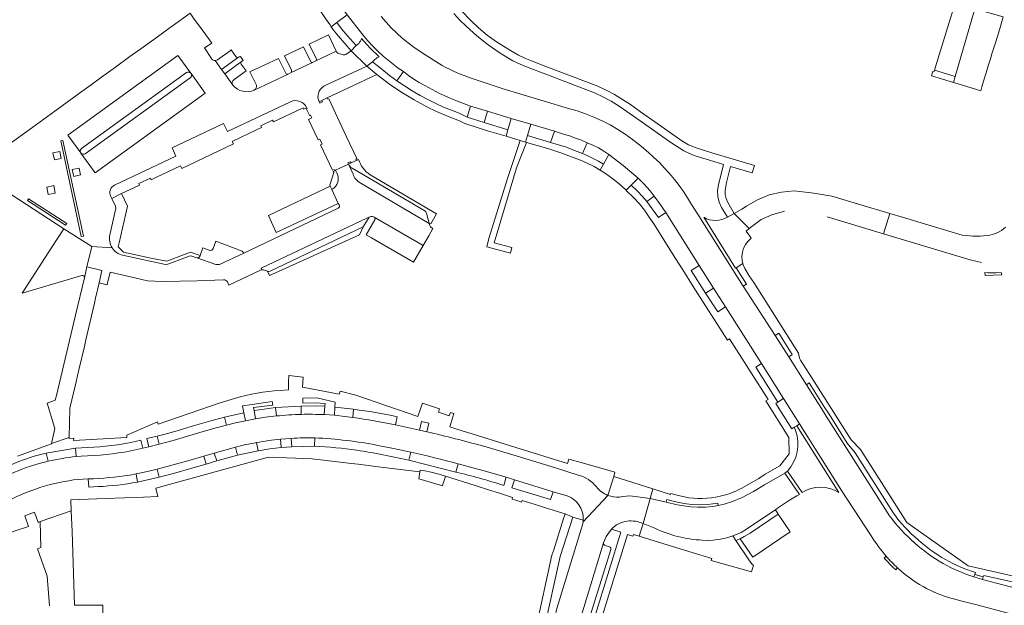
# Model space of a CAD drawing. Header units: metres. Extents: x 166325 to 190320, y 381923 to 404576.
# Tile 770 of 1056: x 175536 to 175770, y 396657 to 396796. Entities that reach past the tile are written whole.
import ezdxf

# ---------------------------------------------------------------- set-up
doc = ezdxf.new("R2010")
doc.units = ezdxf.units.M
for name, color, linetype, lineweight in [('B-WE-VH-VERHARDING_ASFALT-GV', 8, 'Continuous', 18), ('B-WE-VH-VERHARDING_BETON-GV', 8, 'Continuous', 18), ('B-WE-VH-VERHARDING_BETONSTRAATSTEEN-GV', 8, 'Continuous', 18), ('B-WE-VH-VERHARDING_GESLOTEN-GV', 8, 'Continuous', 18), ('B-WE-VH-VERHARDING_STRAATBAKSTEEN-GV', 8, 'Continuous', 18)]:
    doc.layers.add(name, color=color, linetype=linetype, lineweight=lineweight)

msp = doc.modelspace()

# ---------------------------------------------------------------- linework, layer by layer
at = {"layer": 'B-WE-VH-VERHARDING_ASFALT-GV', "flags": 128}
msp.add_lwpolyline([(175758.756, 396745.086), (175745.619, 396749.028), (175742.373, 396749.996), (175740.919, 396745.189), (175761.447, 396739.031), (175764.159, 396738.419)], dxfattribs=at)
at = {"layer": 'B-WE-VH-VERHARDING_ASFALT-GV'}
for points in [[(175769.8, 396746.765, -0.1637639), (175765.5, 396744.789)], [(175765.5, 396744.789, -0.09475), (175758.756, 396745.086)]]:
    msp.add_lwpolyline(points, format="xyb", dxfattribs=at)
at = {"layer": 'B-WE-VH-VERHARDING_BETON-GV', "flags": 128}
for points in [[(175741.507, 396668.653), (175741.038, 396668.221)], [(175743.622, 396665.603), (175743.806, 396665.436), (175744.233, 396665.908)]]:
    msp.add_lwpolyline(points, dxfattribs=at)
at = {"layer": 'B-WE-VH-VERHARDING_BETON-GV'}
for points in [[(175741.038, 396668.221, 0.0257607), (175743.622, 396665.603)], [(175744.233, 396665.908, -0.0257713), (175741.507, 396668.653)]]:
    msp.add_lwpolyline(points, format="xyb", dxfattribs=at)
at = {"layer": 'B-WE-VH-VERHARDING_BETON-GV', "flags": 128}
msp.add_lwpolyline([(175762.348, 396663.73), (175764.399, 396663.115), (175764.574, 396663.737), (175762.562, 396664.342)], close=True, dxfattribs=at)
at = {"layer": 'B-WE-VH-VERHARDING_BETONSTRAATSTEEN-GV', "flags": 128}
for points in [[(175762.524, 396798.573), (175762.777, 396799.419), (175758.114, 396800.796), (175754.074, 396787.68), (175752.951, 396784.069), (175757.92, 396782.553)], [(175767.507, 396790.787), (175768.381, 396793.649), (175769.308, 396796.705), (175762.524, 396798.573), (175757.92, 396782.553), (175757.506, 396781.111), (175758.356, 396780.852), (175762.928, 396779.457), (175763.948, 396779.148), (175764.229, 396780.067), (175764.882, 396782.203), (175765.247, 396783.395), (175765.757, 396785.064), (175766.264, 396786.723), (175766.632, 396787.926), (175767.282, 396790.051)], [(175613.614, 396792.268), (175612.296, 396793.825), (175611.129, 396795.344), (175609.821, 396794.366), (175610.253, 396793.739), (175610.717, 396793.149), (175611.556, 396792.082), (175614.595, 396788.613), (175615.727, 396789.871)], [(175625.377, 396781.516), (175623.691, 396782.796), (175621.809, 396784.264), (175619.646, 396786.008), (175618.25, 396785.016), (175620.667, 396783.012), (175623.698, 396780.722), (175626.342, 396778.923), (175629.504, 396776.981), (175632.542, 396775.314), (175634.821, 396774.221), (175637.452, 396773.081), (175640.301, 396771.98), (175641.534, 396771.342), (175646.927, 396769.65), (175651.31, 396768.337), (175651.774, 396769.907), (175646.1, 396771.639), (175642.105, 396772.885), (175640.206, 396773.833), (175638.338, 396774.528), (175636.495, 396775.288), (175634.681, 396776.114), (175632.897, 396777.003), (175630.968, 396778.049), (175629.071, 396779.15), (175627.207, 396780.306)], [(175665.693, 396765.723), (175661.876, 396766.893), (175656.411, 396768.538), (175655.93, 396766.944), (175656.155, 396766.875), (175661.243, 396765.442), (175664.347, 396764.419), (175666.859, 396763.502), (175669.348, 396762.521), (175672.226, 396761.156), (175673.667, 396760.266), (175674.464, 396761.727), (175673.235, 396762.406), (175671.99, 396763.055), (175670.729, 396763.674), (175669.454, 396764.261), (175667.58, 396765.009)]]:
    msp.add_lwpolyline(points, close=True, dxfattribs=at)
for points in [[(175613.614, 396797.199), (175617.334, 396792.447), (175618.468, 396791.103), (175619.659, 396789.809), (175620.903, 396788.567), (175622.198, 396787.378), (175623.335, 396786.392), (175624.507, 396785.447), (175625.713, 396784.547), (175626.95, 396783.69), (175628.16, 396782.783), (175629.408, 396781.93), (175630.694, 396781.134), (175632.013, 396780.395), (175633.75, 396779.435), (175635.52, 396778.537), (175637.32, 396777.7), (175639.148, 396776.928), (175642.879, 396775.456), (175646.88, 396774.285), (175652.567, 396772.583), (175657.215, 396771.198), (175662.786, 396769.567), (175664.967, 396768.873), (175666.389, 396768.42), (175667.797, 396767.928), (175669.191, 396767.398), (175670.57, 396766.829), (175671.911, 396766.232), (175673.22, 396765.569), (175674.495, 396764.842), (175675.733, 396764.052), (175679.142, 396761.394), (175681.665, 396759.301), (175682.647, 396758.412), (175684.015, 396757.069), (175685.516, 396755.422), (175686.465, 396754.124), (175687.994, 396752.042), (175689.223, 396750.218), (175697.178, 396737.65), (175700.582, 396732.314), (175703.363, 396727.851), (175711.902, 396714.388), (175717.166, 396706.078), (175720.978, 396700.043), (175730.944, 396684.24), (175737.955, 396673.517)], [(175742.324, 396678.253), (175727.315, 396701.921), (175726.168, 396703.72), (175722.605, 396709.362), (175718.391, 396716.014), (175715.201, 396721.038), (175707.6, 396732.759), (175705.139, 396736.648), (175697.048, 396749.458), (175695.319, 396752.169), (175694.396, 396753.707), (175693.416, 396755.21), (175692.379, 396756.673), (175691.287, 396758.097), (175690.142, 396759.478), (175688.945, 396760.814), (175687.698, 396762.104), (175686.404, 396763.346), (175685.166, 396764.438), (175683.909, 396765.509), (175682.634, 396766.557), (175681.341, 396767.583), (175679.614, 396768.821), (175677.829, 396769.973), (175675.991, 396771.038), (175674.103, 396772.013), (175672.17, 396772.895), (175670.197, 396773.682), (175668.187, 396774.373), (175666.147, 396774.966), (175654.628, 396778.426), (175650.89, 396779.552), (175643.498, 396782.008), (175642.543, 396782.322), (175641.596, 396782.659), (175640.659, 396783.021), (175639.731, 396783.407), (175638.813, 396783.816), (175637.905, 396784.249), (175637.01, 396784.704), (175636.125, 396785.182), (175632.529, 396787.431), (175629.516, 396789.389), (175626.695, 396791.615), (175624.089, 396794.09), (175621.721, 396796.794)], [(175609.158, 396792.411), (175604.604, 396790.252), (175606.256, 396786.783)], [(175606.06, 396786.163), (175610.973, 396788.515), (175609.158, 396792.411)], [(175587.205, 396787.255), (175586.105, 396788.844), (175585.861, 396788.669), (175582.849, 396786.508), (175582.291, 396786.315), (175583.82, 396784.198), (175587.835, 396787.117)], [(175603.251, 396789.617), (175598.722, 396787.473), (175600.391, 396784.013)], [(175604.904, 396786.153), (175603.251, 396789.617)], [(175576.514, 396783.328), (175573.429, 396787.499), (175547.337, 396768.583), (175550.395, 396764.421)], [(175588.557, 396786.089), (175584.558, 396783.192), (175586.5, 396780.485)], [(175599.049, 396783.345), (175597.358, 396786.829), (175590.551, 396783.614), (175591.999, 396780.648)], [(175586.766, 396781.812), (175589.63, 396783.855)], [(175589.63, 396783.855), (175588.48, 396785.446)], [(175600.206, 396783.403), (175605.426, 396785.886)], [(175550.587, 396765.434), (175575.514, 396783.453)], [(175576.375, 396782.226), (175551.468, 396764.204)], [(175579.92, 396778.598), (175576.579, 396783.239)], [(175591.56, 396779.323), (175599.641, 396783.128)], [(175550.454, 396764.34), (175553.796, 396759.706), (175579.92, 396778.598)], [(175710.054, 396684.046), (175712.611, 396685.571), (175717.497, 396688.383), (175718.129, 396688.876), (175718.921, 396689.887), (175719.57, 396690.994), (175720.065, 396692.179), (175720.396, 396693.419), (175720.559, 396694.693), (175720.55, 396695.976), (175720.368, 396697.247), (175720.018, 396698.483), (175719.757, 396699.185), (175719.726, 396699.268), (175719.15, 396698.911), (175715.34, 396704.886), (175715.848, 396705.231), (175710.561, 396713.555), (175711.902, 396714.388), (175703.363, 396727.851), (175701.567, 396726.68), (175698.675, 396731.13), (175695.265, 396736.497), (175697.178, 396737.65), (175689.223, 396750.218), (175687.475, 396749.025), (175684.707, 396752.826), (175683.685, 396754.068), (175682.508, 396755.294), (175680.999, 396756.737), (175679.808, 396755.528), (175679.826, 396755.511), (175681.642, 396753.764), (175682.981, 396752.312), (175684.181, 396750.79), (175685.299, 396749.167), (175686.512, 396747.314), (175690.975, 396740.178), (175693.639, 396736.006), (175695.332, 396733.354), (175695.588, 396732.952), (175703.843, 396719.963), (175704.307, 396720.259), (175713.505, 396705.887), (175712.983, 396705.537), (175718.431, 396696.832), (175718.541, 396692.962), (175716.254, 396690.072), (175712.804, 396688.124), (175711.281, 396687.13), (175707.113, 396684.753)], [(175692.595, 396682.972), (175690.402, 396683.513), (175690.366, 396683.303), (175686.136, 396684.656), (175685.503, 396682.358), (175689.292, 396681.499), (175689.448, 396682.106), (175691.607, 396681.571), (175693.551, 396681.199), (175695.34, 396680.964), (175697.204, 396680.875), (175699.189, 396680.916), (175701.581, 396681.252), (175701.685, 396680.663), (175703.112, 396681.008), (175705.033, 396681.607), (175707.372, 396682.618), (175710.054, 396684.046)], [(175702.471, 396683.008), (175701.101, 396682.705)], [(175555.511, 396631.935), (175555.607, 396657.024), (175553.752, 396657.031), (175548.927, 396657.052), (175548.329, 396674.496), (175548.135, 396679.45), (175540.802, 396676.866), (175540.948, 396670.69), (175540.132, 396670.4), (175542.429, 396663.938), (175542.958, 396656.858)], [(175686.61, 396675.296), (175683.855, 396676.447), (175682.904, 396673.422), (175690.841, 396670.97), (175700.116, 396668.105), (175699.967, 396667.622), (175709.541, 396664.969), (175710.005, 396666.546), (175709.789, 396666.603), (175708.95, 396667.833), (175705.835, 396672.403)], [(175705.835, 396672.403), (175705.101, 396673.48), (175703.716, 396673.048), (175702.194, 396672.709), (175700.489, 396672.488), (175699.044, 396672.412), (175697.855, 396672.493)], [(175757.202, 396658.601), (175759.879, 396657.9), (175762.998, 396657.077), (175775.509, 396653.779), (175782.865, 396651.845), (175787.798, 396650.513), (175789.398, 396656.509), (175786.11, 396657.363), (175778.857, 396659.302), (175764.399, 396663.115), (175762.348, 396663.73)]]:
    msp.add_lwpolyline(points, dxfattribs=at)
at = {"layer": 'B-WE-VH-VERHARDING_BETONSTRAATSTEEN-GV'}
for points in [[(175587.835, 396787.117, -0.4063239), (175587.205, 396787.255)], [(175588.48, 396785.446, -0.4027965), (175588.557, 396786.089)], [(175605.426, 396785.886, -0.3615471), (175604.904, 396786.153)], [(175606.256, 396786.783, -0.4036751), (175606.06, 396786.163)], [(175575.514, 396783.453, -0.3990154), (175576.514, 396783.328)], [(175600.391, 396784.013, -0.4282538), (175600.206, 396783.403)], [(175576.579, 396783.239, -0.4146903), (175576.375, 396782.226)], [(175586.5, 396780.485, -0.4128386), (175586.766, 396781.812)], [(175599.641, 396783.128, -0.4069094), (175599.049, 396783.345)], [(175591.999, 396780.648, -0.4204798), (175591.56, 396779.323)], [(175550.395, 396764.421, -0.3928138), (175550.587, 396765.434)], [(175551.468, 396764.204, -0.3884507), (175550.454, 396764.34)], [(175707.113, 396684.753, -0.0743433), (175702.471, 396683.008)], [(175701.101, 396682.705, -0.1155623), (175692.595, 396682.972)], [(175748.277, 396671.829, -0.0555088), (175742.324, 396678.253)], [(175697.855, 396672.493, -0.0612792), (175692.095, 396673.344)], [(175737.955, 396673.517, 0.0316161), (175741.507, 396668.653)], [(175755.024, 396666.953, -0.0532748), (175748.277, 396671.829)], [(175762.348, 396663.73, -0.0512507), (175755.024, 396666.953)], [(175744.233, 396665.908, 0.1238971), (175757.202, 396658.601)]]:
    msp.add_lwpolyline(points, format="xyb", dxfattribs=at)
at = {"layer": 'B-WE-VH-VERHARDING_GESLOTEN-GV', "flags": 128}
msp.add_lwpolyline([(175611.513, 396752.416), (175609.972, 396755.675), (175609.609, 396756.48), (175594.973, 396749.534), (175596.794, 396745.472)], close=True, dxfattribs=at)
at = {"layer": 'B-WE-VH-VERHARDING_STRAATBAKSTEEN-GV', "flags": 128}
for points in [[(175611.063, 396800.559), (175608.727, 396798.953), (175607.349, 396798.005), (175608.624, 396796.104), (175609.472, 396794.872), (175609.821, 396794.366), (175611.129, 396795.344), (175613.614, 396797.199)], [(175619.052, 396789.302), (175617.03, 396791.565), (175616.92, 396791.243), (175616.77, 396790.939), (175616.582, 396790.657), (175616.358, 396790.402), (175615.727, 396789.871), (175614.595, 396788.613), (175618.25, 396785.016), (175619.646, 396786.008), (175620.151, 396786.551), (175620.385, 396786.764), (175620.645, 396786.943), (175620.928, 396787.085), (175621.227, 396787.187)], [(175547.337, 396768.583), (175573.429, 396787.499), (175576.514, 396783.328), (175576.579, 396783.239), (175579.92, 396778.598), (175553.796, 396759.706), (175550.454, 396764.34), (175550.395, 396764.421)], [(175587.835, 396787.117), (175583.82, 396784.198), (175584.558, 396783.192), (175588.557, 396786.089), (175588.914, 396786.349), (175588.34, 396787.291), (175588.196, 396787.199), (175588.123, 396787.313)], [(175632.013, 396780.395), (175630.694, 396781.134), (175629.408, 396781.93), (175628.16, 396782.783), (175626.95, 396783.69), (175625.377, 396781.516), (175627.207, 396780.306), (175629.071, 396779.15), (175630.968, 396778.049), (175632.897, 396777.003), (175634.681, 396776.114), (175636.495, 396775.288), (175638.338, 396774.528), (175640.206, 396773.833), (175642.105, 396772.885), (175642.879, 396775.456), (175639.148, 396776.928), (175637.32, 396777.7), (175635.52, 396778.537), (175633.75, 396779.435)], [(175752.951, 396784.069), (175752.827, 396783.669), (175752.624, 396783.729), (175752.279, 396782.706), (175757.506, 396781.111), (175757.92, 396782.553)], [(175652.567, 396772.583), (175646.88, 396774.285), (175646.1, 396771.639), (175651.774, 396769.907)], [(175657.215, 396771.198), (175652.567, 396772.583), (175651.774, 396769.907), (175651.31, 396768.337), (175654.633, 396767.341), (175655.93, 396766.944), (175656.411, 396768.538)], [(175662.786, 396769.567), (175657.215, 396771.198), (175656.411, 396768.538), (175661.876, 396766.893)], [(175546.152, 396767.336), (175545.637, 396767.237), (175550.505, 396744.538), (175551.02, 396744.637)], [(175550.505, 396744.538), (175545.637, 396767.237), (175546.152, 396767.336), (175551.02, 396744.637)], [(175652.367, 396740.603), (175652.7, 396741.914), (175648.463, 396743.041), (175651.634, 396753.688), (175653.812, 396760.888), (175656.155, 396766.875), (175655.93, 396766.944), (175654.633, 396767.341), (175651.664, 396758.333), (175647.253, 396744.069), (175646.74, 396742.116)], [(175670.57, 396766.829), (175669.454, 396764.261), (175670.729, 396763.674), (175671.99, 396763.055), (175673.235, 396762.406), (175674.464, 396761.727), (175675.733, 396764.052), (175674.495, 396764.842), (175673.22, 396765.569), (175671.911, 396766.232)], [(175544.154, 396762.747), (175543.802, 396764.393), (175545.425, 396764.734), (175545.777, 396763.088)], [(175679.142, 396761.394), (175675.733, 396764.052), (175674.464, 396761.727), (175673.667, 396760.266), (175674.937, 396759.483), (175676.648, 396758.216), (175678.156, 396757.02), (175679.729, 396755.604), (175679.808, 396755.528), (175680.999, 396756.737), (175682.647, 396758.412), (175681.665, 396759.301)], [(175548.384, 396760.442), (175549.995, 396760.795), (175550.336, 396759.169), (175548.725, 396758.816)], [(175684.015, 396757.069), (175682.647, 396758.412), (175680.999, 396756.737), (175682.508, 396755.294), (175683.685, 396754.068), (175684.707, 396752.826), (175686.465, 396754.124), (175685.516, 396755.422)], [(175544.338, 396754.86), (175542.687, 396754.523), (175542.322, 396756.287), (175543.973, 396756.624)], [(175546.814, 396747.216), (175537.758, 396753.095), (175538.038, 396753.52), (175547.094, 396747.641)], [(175708.326, 396745.842), (175709.042, 396746.481), (175705.466, 396749.99), (175703.881, 396749.149), (175703.221, 396748.808), (175702.522, 396748.558), (175701.795, 396748.404), (175701.054, 396748.348), (175700.313, 396748.393), (175699.584, 396748.536), (175698.881, 396748.776), (175698.216, 396749.108), (175705.79, 396737.068), (175705.891, 396737.132), (175707.529, 396738.127), (175707.355, 396738.831), (175707.292, 396739.833), (175707.409, 396740.831), (175707.703, 396741.791), (175708.165, 396742.683), (175708.778, 396743.478), (175709.524, 396744.151), (175709.41, 396744.312)], [(175551.25, 396718.464), (175551.618, 396720.048), (175553.624, 396728.69), (175553.913, 396729.935), (175554.757, 396733.568), (175555.439, 396736.506), (175551.857, 396737.334), (175551.249, 396734.738), (175549.119, 396725.843), (175544.635, 396706.844), (175544.367, 396705.708), (175542.426, 396704.983), (175544.28, 396698.957), (175543.461, 396695.394), (175547.679, 396696.806), (175547.839, 396703.773), (175549.302, 396710.074), (175549.55, 396711.143), (175549.963, 396712.923)], [(175768.827, 396736.039), (175767.572, 396735.955), (175765.665, 396735.957), (175764.933, 396736.034), (175765.026, 396735.275), (175768.967, 396735.433)], [(175700.582, 396732.314), (175698.675, 396731.13), (175701.567, 396726.68), (175703.363, 396727.851)], [(175717.166, 396706.078), (175715.848, 396705.231), (175715.34, 396704.886), (175719.15, 396698.911), (175719.726, 396699.268), (175720.286, 396699.615), (175720.978, 396700.043)], [(175589.081, 396702.702), (175584.471, 396701.692), (175585.007, 396699.782), (175587.127, 396700.315), (175589.458, 396700.826)], [(175596.625, 396703.935), (175593.885, 396703.597), (175591.523, 396703.237), (175591.874, 396701.292), (175594.264, 396701.638), (175596.831, 396701.945)], [(175615.123, 396703.53), (175610.719, 396704.01), (175610.587, 396702.127), (175613.06, 396701.799), (175614.928, 396701.582)], [(175582.233, 396699.03), (175585.007, 396699.782), (175584.471, 396701.692), (175581.292, 396700.806), (175576.848, 396699.531), (175573.276, 396698.459), (175570.138, 396697.565), (175568.495, 396697.153), (175569.014, 396695.245), (175572.292, 396696.103), (175578.673, 396697.99)], [(175720.286, 396699.615), (175719.726, 396699.268), (175719.757, 396699.185), (175720.018, 396698.483), (175720.368, 396697.247), (175720.55, 396695.976), (175720.559, 396694.693), (175720.396, 396693.419), (175720.065, 396692.179), (175719.57, 396690.994), (175718.921, 396689.887), (175718.129, 396688.876), (175721.622, 396683.749), (175722.617, 396684.307), (175723.682, 396684.717), (175724.795, 396684.97), (175725.932, 396685.06), (175727.071, 396684.987), (175728.187, 396684.751), (175729.258, 396684.357), (175730.261, 396683.814)], [(175587.11, 396694.559), (175582.092, 396693.142), (175582.656, 396691.259), (175587.613, 396692.64)], [(175580.151, 396690.545), (175579.628, 396692.428), (175575.777, 396691.314), (175572.015, 396690.277), (175568.512, 396689.355), (175568.994, 396687.437), (175572.931, 396688.476), (175576.181, 396689.392)], [(175568.512, 396689.355), (175566.245, 396688.789), (175563.515, 396688.207), (175563.826, 396686.234), (175568.994, 396687.437)], [(175653.296, 396686.809), (175652.712, 396684.921), (175661.902, 396682.108), (175662.486, 396683.953)], [(175658.178, 396650.49), (175657.331, 396646.617), (175657.847, 396646.526), (175656.957, 396642.497), (175658.296, 396642.199), (175660.083, 396649.984), (175660.308, 396651.004), (175664.178, 396668.561), (175667.14, 396677.941), (175665.343, 396678.717), (175665.177, 396678.203), (175664.984, 396677.606), (175662.624, 396670.143), (175662.199, 396668.869), (175658.291, 396651.004)], [(175715.916, 396678.655), (175715.227, 396679.679), (175710.147, 396676.287), (175708.588, 396675.21), (175707.077, 396674.292), (175705.337, 396673.553), (175705.101, 396673.48), (175705.835, 396672.403), (175706.86, 396672.818), (175707.859, 396673.32), (175709.235, 396674.118)], [(175718.74, 396674.459), (175715.916, 396678.655), (175709.235, 396674.118), (175707.859, 396673.32), (175706.86, 396672.818), (175709.847, 396668.44)]]:
    msp.add_lwpolyline(points, close=True, dxfattribs=at)
for points in [[(175638.908, 396797.475), (175640.333, 396795.946), (175641.818, 396794.476), (175644.396, 396792.178), (175647.11, 396790.043), (175649.95, 396788.079), (175652.905, 396786.293), (175654.699, 396785.433), (175656.532, 396784.663), (175660.753, 396783.069), (175672.29, 396778.647), (175674.301, 396777.718), (175676.255, 396776.676), (175678.146, 396775.524), (175679.968, 396774.265), (175683.16, 396772.028), (175690.69, 396766.738), (175692.375, 396765.584), (175693.532, 396764.915), (175694.73, 396764.324), (175695.966, 396763.815), (175697.232, 396763.39), (175699.617, 396762.655), (175702.931, 396761.658), (175701.709, 396756.853), (175701.529, 396755.474), (175701.6, 396754.086), (175701.918, 396752.733), (175702.474, 396751.459), (175703.881, 396749.149), (175705.466, 396749.99), (175703.936, 396752.645), (175703.558, 396753.547), (175703.346, 396754.503), (175703.309, 396755.481), (175703.447, 396756.449), (175703.624, 396757.402), (175704.615, 396761.181), (175709.7, 396759.656), (175710.299, 396761.378), (175700.121, 396764.407), (175696.398, 396765.602), (175694.613, 396766.352), (175693.067, 396767.278), (175691.688, 396768.229), (175688.222, 396770.672), (175686.658, 396771.775), (175683.253, 396774.175), (175680.82, 396775.858), (175678.971, 396777.089), (175677.065, 396778.228), (175675.105, 396779.274), (175673.096, 396780.222), (175660.773, 396784.917), (175657.336, 396786.253), (175655.77, 396786.878), (175654.25, 396787.61), (175652.784, 396788.444), (175651.379, 396789.377), (175649.058, 396790.79), (175646.845, 396792.368), (175644.753, 396794.103), (175642.792, 396795.985), (175640.797, 396798.039)], [(175581.497, 396786.67), (175581.397, 396786.827), (175579.786, 396789.369), (175581.467, 396790.434), (175580.93, 396791.26), (175579.228, 396793.598), (175577.18, 396796.412), (175576.324, 396797.587), (175574.703, 396796.383), (175572.058, 396794.462), (175571.969, 396794.397), (175569.785, 396792.827), (175569.483, 396792.61), (175567.174, 396790.951), (175564.621, 396789.1), (175562.064, 396787.246), (175558.647, 396784.769), (175555.303, 396782.345), (175552.891, 396780.596), (175550.114, 396778.582), (175544.228, 396774.315), (175541.631, 396772.432), (175539.029, 396770.546), (175533.111, 396766.255)], [(175610.973, 396788.515), (175606.06, 396786.163), (175605.426, 396785.886), (175600.206, 396783.403), (175599.641, 396783.128), (175591.56, 396779.323)], [(175608.543, 396780.446), (175618.25, 396785.016), (175614.595, 396788.613), (175613.269, 396787.794)], [(175586.5, 396780.485), (175584.558, 396783.192), (175583.82, 396784.198), (175582.291, 396786.315)], [(175612.492, 396787.735), (175611.568, 396788.016)], [(175616.592, 396781.084), (175620.667, 396783.012), (175618.25, 396785.016), (175608.543, 396780.446)], [(175606.779, 396777.006), (175606.994, 396776.521), (175607.589, 396776.809), (175608.896, 396777.443), (175616.592, 396781.084)], [(175604.001, 396775.123), (175604.134, 396774.829), (175604.006, 396774.771), (175604.73, 396773.218), (175604.954, 396773.33), (175605.24, 396772.754), (175604.443, 396772.358), (175606.731, 396767.495), (175607.128, 396767.683), (175607.69, 396766.495), (175607.292, 396766.307), (175610.154, 396760.282), (175610.552, 396760.455), (175610.694, 396760.168), (175610.886, 396760.262), (175613.939, 396761.752), (175613.81, 396762.034), (175614.406, 396762.308), (175614.535, 396762.026), (175616.34, 396762.856), (175615.83, 396762.654), (175615.684, 396762.928), (175615.879, 396763.031), (175613.457, 396768.217), (175609.24, 396777.249), (175609.031, 396777.152), (175608.896, 396777.443), (175607.589, 396776.809), (175607.728, 396776.522), (175607.132, 396776.235), (175606.994, 396776.521), (175606.779, 396777.006)], [(175558.411, 396756.749), (175572.977, 396763.632), (175572.063, 396765.585), (175584.31, 396771.375), (175585.196, 396769.479), (175600.187, 396776.536)], [(175586.344, 396767.138), (175592.086, 396769.842), (175593.291, 396770.419), (175593.108, 396770.801), (175595.91, 396772.142), (175596.101, 396771.742), (175597.305, 396772.318), (175603.145, 396775.081), (175603.29, 396774.773), (175604.001, 396775.123)], [(175557.543, 396754.038), (175557.754, 396753.603), (175560.07, 396754.728), (175564.311, 396756.755), (175564.165, 396757.117), (175566.955, 396758.425), (175567.135, 396758.04), (175568.337, 396758.604), (175574.102, 396761.333), (175574.388, 396760.727), (175586.626, 396766.541), (175586.344, 396767.138)], [(175616.34, 396762.856), (175614.535, 396762.026), (175613.939, 396761.752), (175614.087, 396761.431)], [(175611.181, 396759.665), (175610.886, 396760.262), (175610.694, 396760.168), (175610.292, 396759.996), (175610.419, 396759.711), (175609.477, 396756.774), (175609.609, 396756.48), (175609.972, 396755.675)], [(175615.042, 396759.356), (175614.087, 396761.431), (175613.939, 396761.752), (175610.886, 396760.262), (175611.181, 396759.665)], [(175614.087, 396761.431), (175615.042, 396759.356)], [(175632.041, 396750.614), (175614.768, 396760.739)], [(175632.428, 396750.107), (175633.086, 396747.751), (175633.108, 396747.672), (175633.455, 396747.549), (175634.849, 396749.921), (175619.066, 396759.226)], [(175532.072, 396755.747), (175546.378, 396746.396), (175553.004, 396742.2), (175557.833, 396741.888)], [(175609.972, 396755.675), (175611.513, 396752.416), (175611.692, 396752.038)], [(175616.732, 396757.278), (175633.108, 396747.672), (175633.086, 396747.751), (175632.428, 396750.107)], [(175633.236, 396747.199), (175633.108, 396747.672), (175616.732, 396757.278)], [(175557.278, 396744.92), (175558.721, 396751.191), (175558.644, 396751.772), (175557.754, 396753.603), (175557.543, 396754.038)], [(175578.698, 396740.045), (175576.43, 396740.868), (175570.799, 396738.701), (175567.39, 396739.346), (175560.546, 396740.857), (175559.304, 396742.081), (175559.502, 396743.079), (175561.483, 396751.773), (175560.07, 396754.728), (175557.754, 396753.603), (175558.644, 396751.772), (175558.721, 396751.191)], [(175719.7, 396755.382), (175716.698, 396755.11), (175713.766, 396754.408), (175710.966, 396753.291), (175708.356, 396751.782), (175707.273, 396751.072), (175705.466, 396749.99), (175709.042, 396746.481), (175711.873, 396748.559), (175714.387, 396749.69), (175717.396, 396750.558)], [(175727.541, 396749.202), (175740.919, 396745.189), (175742.373, 396749.996), (175728.627, 396754.095), (175724.372, 396754.871), (175719.7, 396755.382)], [(175558.721, 396751.191), (175557.278, 396744.92)], [(175611.512, 396751.313), (175589.078, 396740.616), (175583.336, 396737.888), (175582.442, 396737.887), (175577.957, 396739.493), (175576.774, 396739.916)], [(175585.242, 396733.766), (175585.536, 396733.003), (175593.015, 396736.562), (175593.403, 396736.669), (175593.243, 396737.021), (175618.262, 396748.924), (175618.813, 396749.13), (175619.242, 396749.29)], [(175617.384, 396746.836), (175617.809, 396747.518), (175618.813, 396749.13), (175618.262, 396748.924), (175593.243, 396737.021), (175593.403, 396736.669), (175593.775, 396736.62), (175594.729, 396736.302)], [(175620.156, 396748.544), (175618.087, 396744.981), (175619.391, 396744.226), (175621.251, 396743.149), (175629.352, 396738.457), (175631.619, 396742.383), (175620.026, 396749.17)], [(175620.026, 396749.17), (175631.619, 396742.383), (175632.981, 396744.738), (175633.974, 396746.454), (175633.703, 396746.604)], [(175553.004, 396742.2), (175546.378, 396746.396), (175543.54, 396742.02), (175536.461, 396731.074), (175550.64, 396735.293)], [(175616.531, 396744.942), (175617.384, 396746.836), (175595.381, 396736.354)], [(175595.381, 396736.354), (175617.384, 396746.836)], [(175594.729, 396736.302), (175595.212, 396735.329), (175595.736, 396735.566), (175616.531, 396744.942)], [(175551.249, 396734.738), (175551.857, 396737.334), (175553.004, 396742.2)], [(175557.833, 396741.888), (175553.004, 396742.2), (175551.857, 396737.334), (175555.439, 396736.506), (175554.757, 396733.568), (175556.689, 396733.097), (175556.706, 396733.171), (175557.386, 396736.101), (175563.559, 396734.678), (175566.265, 396734.054), (175569.691, 396733.886), (175578.059, 396734.051), (175584.288, 396734.283)], [(175580.9, 396741.276), (175579.334, 396741.833), (175578.698, 396740.045)], [(175589.078, 396740.616), (175588.681, 396741.11), (175582.436, 396743.414), (175581.844, 396741.741)], [(175576.125, 396739.919), (175571.046, 396737.962), (175570.515, 396737.912), (175560.337, 396740.089)], [(175576.774, 396739.916), (175577.957, 396739.493)], [(175577.957, 396739.493), (175582.442, 396737.887), (175583.336, 396737.888), (175589.078, 396740.616)], [(175720.939, 396715.631), (175720.746, 396716.885), (175710.085, 396733.603), (175709.017, 396735.251), (175708.008, 396736.94), (175707.596, 396737.856), (175707.529, 396738.127), (175705.891, 396737.132), (175708.368, 396733.226), (175707.6, 396732.759), (175715.201, 396721.038), (175716.033, 396721.585), (175719.249, 396716.542), (175718.391, 396716.014), (175722.605, 396709.362), (175723.255, 396709.792), (175726.832, 396704.131), (175727.975, 396702.34), (175732.302, 396695.496), (175734.134, 396693.177), (175743.225, 396678.85)], [(175803.772, 396655.894), (175789.926, 396658.928), (175789.913, 396658.844), (175786.007, 396659.723), (175786.212, 396660.661), (175779.822, 396662.114), (175760.964, 396666.344), (175746.441, 396676.637), (175740.997, 396685.246), (175735.468, 396693.988), (175733.229, 396696.258), (175723.868, 396710.996), (175721.221, 396715.185), (175720.939, 396715.631)], [(175638.937, 396702.512), (175638.107, 396702.786), (175637.856, 396702.026), (175637.844, 396701.989), (175635.299, 396702.829), (175635.562, 396703.627), (175631.496, 396704.97), (175630.412, 396701.81), (175615.656, 396706.873), (175611.95, 396707.858), (175611.714, 396707.116), (175603.028, 396708.792), (175603.179, 396711.172), (175599.775, 396711.58), (175599.725, 396709.96), (175599.702, 396708.123), (175597.701, 396708.023)], [(175586.904, 396706.119), (175583.521, 396705.058), (175568.737, 396699.972), (175568.576, 396700.534), (175561.333, 396697.409), (175561.328, 396696.839), (175548.672, 396696.119), (175548.721, 396696.691), (175547.675, 396696.622), (175547.679, 396696.806), (175543.461, 396695.394), (175543.447, 396695.333), (175542.623, 396695.056), (175535.417, 396692.414)], [(175564.675, 396696.209), (175565.124, 396694.284), (175566.538, 396694.602), (175566.062, 396696.6), (175568.495, 396697.153), (175570.138, 396697.565), (175573.276, 396698.459), (175576.848, 396699.531), (175581.292, 396700.806), (175584.471, 396701.692), (175589.081, 396702.702), (175588.751, 396704.344), (175591.046, 396704.681), (175595.841, 396705.41), (175595.983, 396704.542), (175591.407, 396703.938), (175591.523, 396703.237), (175593.885, 396703.597), (175596.625, 396703.935), (175602.699, 396704.306), (175606.027, 396704.343), (175608.318, 396704.272), (175608.429, 396704.936), (175606.143, 396705.04), (175603.122, 396705.002), (175603.119, 396706.184), (175606.434, 396706.216), (175610.802, 396705.188), (175610.719, 396704.01), (175615.123, 396703.53)], [(175602.699, 396704.306), (175596.625, 396703.935), (175596.831, 396701.945)], [(175608.318, 396704.272), (175606.027, 396704.343), (175602.699, 396704.306), (175602.712, 396702.324)], [(175602.712, 396702.324), (175602.699, 396704.306)], [(175608.136, 396702.266), (175608.318, 396704.272)], [(175596.831, 396701.945), (175594.264, 396701.638), (175591.874, 396701.292), (175589.458, 396700.826), (175587.127, 396700.315), (175585.007, 396699.782), (175582.233, 396699.03), (175578.673, 396697.99), (175572.292, 396696.103), (175569.014, 396695.245), (175566.538, 396694.602), (175565.124, 396694.284)], [(175614.928, 396701.582), (175613.06, 396701.799), (175610.587, 396702.127), (175608.136, 396702.266)], [(175615.123, 396703.53), (175614.928, 396701.582)], [(175675.478, 396683.101), (175676.883, 396687.616), (175677.133, 396688.603), (175669.178, 396690.882), (175666.179, 396691.718), (175665.922, 396690.67), (175653.633, 396694.468), (175643.496, 396697.624), (175641.91, 396698.118), (175639.402, 396698.898), (175637.942, 396699.353), (175638.693, 396701.738), (175638.937, 396702.512)], [(175625.076, 396699.812), (175625.504, 396701.769)], [(175625.504, 396701.769), (175625.076, 396699.812), (175630.783, 396698.615), (175631.239, 396700.642), (175632.969, 396700.215), (175632.521, 396698.196)], [(175632.521, 396698.196), (175630.783, 396698.615), (175625.076, 396699.812)], [(175565.124, 396694.284), (175564.675, 396696.209)], [(175587.11, 396694.559), (175587.613, 396692.64), (175592.463, 396693.709), (175592.091, 396695.636)], [(175592.091, 396695.636), (175592.463, 396693.709), (175595.258, 396694.128), (175597.982, 396694.488), (175597.815, 396696.427)], [(175597.815, 396696.427), (175600.315, 396696.634)], [(175600.315, 396696.634), (175600.462, 396694.631), (175605.877, 396694.77), (175605.982, 396696.748)], [(175605.982, 396696.748), (175605.877, 396694.77)], [(175628.281, 396691.421), (175628.728, 396693.364), (175624.578, 396694.242), (175620.905, 396694.96)], [(175620.905, 396694.96), (175624.578, 396694.242), (175628.728, 396693.364)], [(175542.176, 396693.15), (175549.174, 396694.314), (175553.482, 396694.555)], [(175549.174, 396694.314), (175542.176, 396693.15), (175542.704, 396691.209)], [(175542.704, 396691.209), (175542.176, 396693.15)], [(175553.482, 396694.555), (175549.174, 396694.314), (175549.306, 396692.338), (175550.532, 396692.433), (175553.539, 396692.579)], [(175549.306, 396692.338), (175549.174, 396694.314)], [(175553.539, 396692.579), (175550.532, 396692.433), (175549.306, 396692.338)], [(175562.007, 396687.924), (175563.515, 396688.207), (175566.245, 396688.789), (175568.512, 396689.355), (175572.015, 396690.277), (175575.777, 396691.314), (175579.628, 396692.428), (175582.092, 396693.142), (175587.11, 396694.559)], [(175605.877, 396694.77), (175600.462, 396694.631), (175597.982, 396694.488), (175595.258, 396694.128), (175592.463, 396693.709), (175587.613, 396692.64), (175582.656, 396691.259), (175580.151, 396690.545), (175576.181, 396689.392), (175572.931, 396688.476), (175568.994, 396687.437), (175563.826, 396686.234)], [(175628.728, 396693.364), (175628.281, 396691.421), (175639.372, 396688.643), (175639.953, 396690.595)], [(175668.469, 396687.931), (175663.321, 396689.569), (175653.692, 396692.508), (175646.009, 396694.757)], [(175548.082, 396682.037), (175556.233, 396682.322), (175565.3, 396682.677), (175568.726, 396682.801), (175568.24, 396684.828), (175594.99, 396692.183), (175601.379, 396691.97), (175605.341, 396691.795), (175613.911, 396690.758), (175616.26, 396690.474), (175622.276, 396689.746), (175622.966, 396689.663), (175630.845, 396688.711), (175630.904, 396689.095)], [(175639.372, 396688.643), (175628.281, 396691.421)], [(175651.339, 396687.416), (175646.658, 396688.77), (175639.953, 396690.595), (175639.372, 396688.643)], [(175639.953, 396690.595), (175646.658, 396688.77), (175651.339, 396687.416), (175653.296, 396686.809), (175662.486, 396683.953), (175664.978, 396683.206)], [(175563.515, 396688.207), (175562.007, 396687.924)], [(175563.826, 396686.234), (175563.515, 396688.207)], [(175630.904, 396689.095), (175630.845, 396688.711), (175630.645, 396687.055), (175635.975, 396685.455), (175636.208, 396685.368), (175636.41, 396686.004), (175636.598, 396686.616), (175636.761, 396687.141)], [(175717.497, 396688.383), (175712.611, 396685.571), (175710.054, 396684.046), (175707.372, 396682.618), (175705.033, 396681.607), (175703.112, 396681.008), (175701.685, 396680.663), (175700.393, 396680.44), (175698.625, 396680.301), (175696.838, 396680.285), (175695.194, 396680.371), (175693.497, 396680.589), (175691.955, 396680.883), (175689.292, 396681.499), (175685.503, 396682.358), (175683.855, 396676.447), (175686.61, 396675.296)], [(175697.855, 396672.493), (175699.044, 396672.412), (175700.489, 396672.488), (175702.194, 396672.709), (175703.716, 396673.048), (175705.101, 396673.48), (175705.337, 396673.553), (175707.077, 396674.292), (175708.588, 396675.21), (175710.147, 396676.287), (175715.227, 396679.679), (175715.734, 396680.041), (175718.589, 396681.999), (175720.301, 396682.954), (175720.95, 396683.317), (175717.497, 396688.383)], [(175548.671, 396686.754), (175552.17, 396686.989)], [(175554.541, 396685.174), (175552.299, 396685.028), (175552.17, 396686.989), (175548.671, 396686.754)], [(175552.17, 396686.989), (175552.299, 396685.028), (175554.541, 396685.174)], [(175636.761, 396687.141), (175636.929, 396687.672)], [(175636.929, 396687.672), (175643.981, 396685.441), (175647.375, 396684.368), (175649.492, 396683.698), (175652.869, 396682.631), (175652.736, 396682.211), (175653.848, 396681.857), (175654.993, 396681.493), (175655.125, 396681.912), (175659.226, 396680.606), (175660.905, 396680.09), (175661.434, 396679.928), (175664.827, 396678.877), (175665.343, 396678.717), (175667.14, 396677.941), (175669.636, 396677.182), (175669.597, 396678.368)], [(175664.978, 396683.206), (175662.486, 396683.953), (175661.902, 396682.108), (175652.712, 396684.921), (175653.296, 396686.809), (175651.339, 396687.416), (175650.803, 396685.477)], [(175650.803, 396685.477), (175651.339, 396687.416)], [(175686.136, 396684.656), (175676.883, 396687.616), (175675.478, 396683.101)], [(175681.33, 396682.925), (175685.503, 396682.358), (175686.136, 396684.656)], [(175484.547, 396637.076), (175484.178, 396636.963), (175488.328, 396632.883), (175490.988, 396637.196), (175491.784, 396636.705), (175494.003, 396639.755), (175499.985, 396646.828), (175505.983, 396653.919), (175508.174, 396655.948), (175513.647, 396662.124), (175513.565, 396662.694), (175519.792, 396669.137), (175520.051, 396668.887), (175522.393, 396671.31), (175522.887, 396670.832), (175526.587, 396671.676), (175534.591, 396674.567), (175537.981, 396675.744), (175537.113, 396678.255), (175539.432, 396679.127), (175540.324, 396676.698), (175540.802, 396676.866), (175548.135, 396679.45), (175548.082, 396682.037)], [(175675.478, 396683.101), (175669.603, 396676.817), (175669.471, 396676.096), (175663.365, 396656.282), (175662.21, 396651.004), (175660.287, 396642.222), (175657.902, 396631.004), (175656.48, 396624.318), (175652.716, 396606.532), (175652.636, 396606.157)], [(175669.597, 396678.368), (175669.636, 396677.182), (175669.603, 396676.817), (175675.478, 396683.101)], [(175683.855, 396676.447), (175685.503, 396682.358), (175681.33, 396682.925)], [(175673.734, 396653.044), (175680.15, 396673.809), (175681.438, 396673.426), (175681.565, 396673.836), (175682.904, 396673.422), (175683.855, 396676.447)], [(175645.417, 396591.769), (175648.404, 396591.117), (175655.246, 396589.533), (175657.748, 396601.298), (175658.122, 396603.074), (175658.319, 396604.018), (175660.004, 396611.884), (175661.446, 396618.745), (175661.648, 396619.643), (175662.675, 396624.511), (175664.068, 396631.004), (175664.147, 396631.374), (175664.488, 396633.04), (175666.214, 396640.833), (175667.673, 396647.687), (175668.061, 396649.559), (175669.142, 396654.456), (175669.187, 396654.66), (175674.473, 396671.84), (175675.063, 396673.358), (175676.323, 396675.075)], [(175676.323, 396675.075), (175678.537, 396674.327), (175675.772, 396665.372), (175672.199, 396653.801)], [(175674.473, 396671.84), (175669.187, 396654.66), (175669.142, 396654.456), (175671.095, 396654.025), (175674.762, 396665.628)], [(175674.762, 396665.628), (175676.195, 396670.272)], [(175675.882, 396670.894), (175674.823, 396671.232)], [(175762.692, 396664.776), (175762.562, 396664.342), (175764.574, 396663.737), (175764.68, 396664.114), (175779.283, 396660.834), (175778.857, 396659.302), (175786.11, 396657.363), (175786.292, 396658.192), (175803.246, 396654.371)]]:
    msp.add_lwpolyline(points, dxfattribs=at)
at = {"layer": 'B-WE-VH-VERHARDING_STRAATBAKSTEEN-GV'}
for points in [[(175611.568, 396788.016, -0.2029664), (175610.973, 396788.515)], [(175582.291, 396786.315, -0.2480736), (175581.497, 396786.67)], [(175613.269, 396787.794, -0.2277565), (175612.492, 396787.735)], [(175591.56, 396779.323, -0.3470677), (175586.5, 396780.485)], [(175606.779, 396777.006, -0.379686), (175608.543, 396780.446)], [(175604.001, 396775.123, 0.4218585), (175600.187, 396776.536)], [(175619.066, 396759.226, -0.1806326), (175616.34, 396762.856)], [(175614.768, 396760.739, -0.1289124), (175614.087, 396761.431)], [(175609.972, 396755.675, 0.4072412), (175611.181, 396759.665)], [(175615.042, 396759.356, 0.2032672), (175616.732, 396757.278)], [(175557.543, 396754.038, -0.4167347), (175558.411, 396756.749)], [(175611.692, 396752.038, -0.4769505), (175611.512, 396751.313)], [(175619.242, 396749.29, -0.2039883), (175620.026, 396749.17)], [(175620.026, 396749.17, -0.4184004), (175620.156, 396748.544)], [(175632.428, 396750.107, 0.1878384), (175632.041, 396750.614)], [(175633.703, 396746.604, -0.1959611), (175633.236, 396747.199)], [(175557.833, 396741.888, -0.194272), (175557.278, 396744.92)], [(175557.833, 396741.888, 0.1945105), (175560.337, 396740.089)], [(175581.844, 396741.741, -0.4096931), (175580.9, 396741.276)], [(175576.125, 396739.919, -0.1864439), (175576.774, 396739.916)], [(175578.698, 396740.045, -0.4556301), (175577.957, 396739.493)], [(175550.64, 396735.293, -0.5532695), (175551.249, 396734.738)], [(175594.729, 396736.302, 0.2270177), (175595.381, 396736.354)], [(175584.288, 396734.283, -0.2251409), (175585.242, 396733.766)], [(175597.701, 396708.023, 0.0529797), (175586.904, 396706.119)], [(175602.712, 396702.324, 0.0198887), (175596.831, 396701.945)], [(175608.136, 396702.266, 0.0191758), (175602.712, 396702.324)], [(175625.504, 396701.769, 0.0235919), (175615.123, 396703.53)], [(175625.076, 396699.812, 0.0216729), (175614.928, 396701.582)], [(175646.009, 396694.757, 0.0111863), (175632.521, 396698.196)], [(175553.482, 396694.555, 0.0500345), (175564.675, 396696.209)], [(175592.091, 396695.636, 0.0247106), (175587.11, 396694.559)], [(175592.091, 396695.636, -0.0246453), (175597.815, 396696.427)], [(175600.315, 396696.634, -0.0180023), (175605.982, 396696.748)], [(175620.905, 396694.96, 0.0373931), (175605.982, 396696.748)], [(175542.176, 396693.15, 0.0696762), (175527.755, 396687.359)], [(175553.539, 396692.579, 0.0468596), (175565.124, 396694.284)], [(175615.92, 396693.815, 0.02599), (175605.877, 396694.77)], [(175628.281, 396691.421, 0.0182717), (175615.92, 396693.815)], [(175639.953, 396690.595, 0.0084542), (175628.728, 396693.364)], [(175542.704, 396691.209, 0.076693), (175528.752, 396685.629)], [(175549.306, 396692.338, 0.0262146), (175542.704, 396691.209)], [(175562.007, 396687.924, -0.0257283), (175552.17, 396686.989)], [(175630.904, 396689.095, -0.0393741), (175636.929, 396687.672)], [(175639.372, 396688.643, -0.0166299), (175650.803, 396685.477)], [(175668.469, 396687.931, -0.1654345), (175672.768, 396685.11)], [(175548.671, 396686.754, 0.0492036), (175539.888, 396684.674)], [(175554.541, 396685.174, 0.0312319), (175563.826, 396686.234)], [(175539.888, 396684.674, 0.0537081), (175529.802, 396679.97)], [(175664.978, 396683.206, -0.3217735), (175669.597, 396678.368)], [(175675.478, 396683.101, -0.136718), (175672.768, 396685.11)], [(175675.478, 396683.101, 0.1134283), (175678.272, 396682.708)], [(175681.33, 396682.925, 0.0729275), (175678.272, 396682.708)], [(175743.225, 396678.85, 0.0604707), (175749.101, 396672.571)], [(175680.077, 396676.987, 0.1757959), (175676.323, 396675.075)], [(175680.077, 396676.987, -0.1201364), (175683.855, 396676.447)], [(175686.61, 396675.296, 0.0488389), (175692.095, 396673.344)], [(175674.823, 396671.232, -0.4176088), (175674.473, 396671.84)], [(175749.101, 396672.571, 0.0559654), (175755.626, 396667.876)], [(175676.195, 396670.272, 0.4097614), (175675.882, 396670.894)], [(175755.626, 396667.876, 0.0560569), (175762.692, 396664.776)]]:
    msp.add_lwpolyline(points, format="xyb", dxfattribs=at)

doc.saveas('drawing.dxf')
